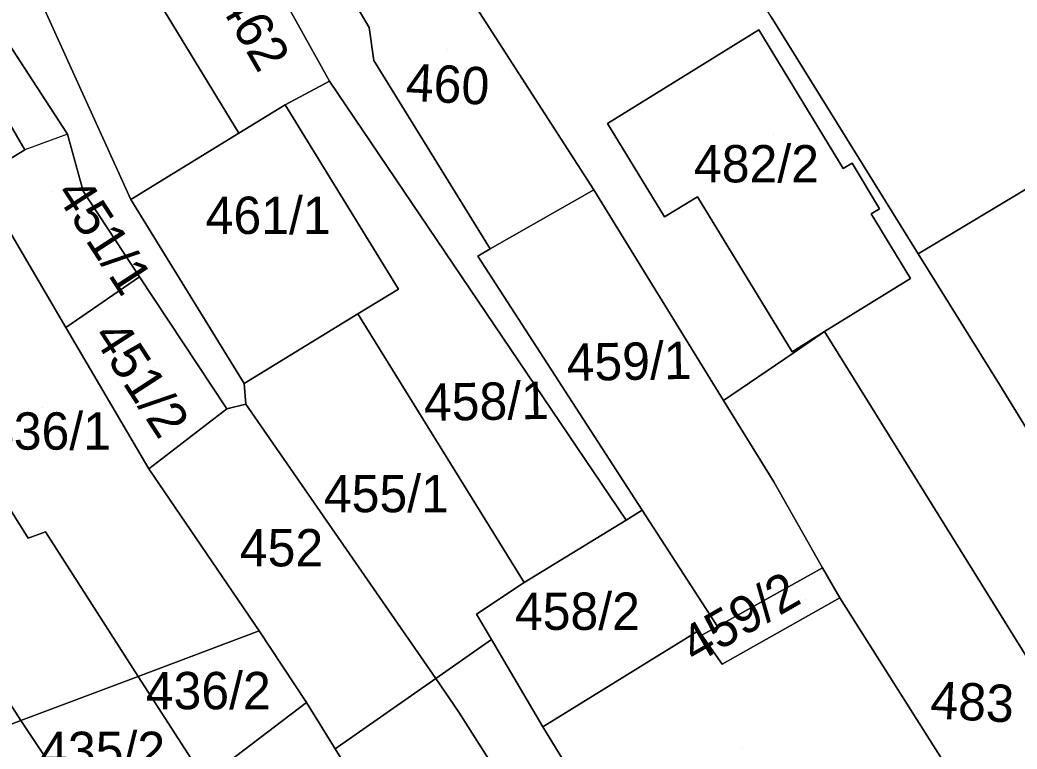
# Model space of a CAD drawing. Extents: x -263943 to -261149, y -1236934 to -1230686.
# Drawn here: x -262746.5 to -262693.2, y -1235599.6 to -1235560.5 of the extents above; entities that cross this region are included whole.
import ezdxf

# ---------------------------------------------------------------- set-up
doc = ezdxf.new("R2010")
doc.units = 0
for name, color, linetype in [('body_kn', 7, 'Continuous'), ('kladpar_druhypozemkov', 7, 'Continuous'), ('kladpar_hranice', 7, 'Continuous'), ('kladpar_parcelnecisla', 7, 'Continuous'), ('kladpar_plochy', 7, 'Continuous'), ('zappar_hrandruhpozemk', 7, 'Continuous')]:
    doc.layers.add(name, color=color, linetype=linetype)

msp = doc.modelspace()

# ---------------------------------------------------------------- linework, layer by layer
at = {"layer": 'body_kn'}
for p, q in [((-262727.84, -1235560.95), (-262727.84, -1235560.95)), ((-262727.84, -1235560.95), (-262727.84, -1235560.95)), ((-262706.99, -1235561.08), (-262706.99, -1235561.08)), ((-262706.99, -1235561.08), (-262706.99, -1235561.08)), ((-262727.59, -1235562.73), (-262727.59, -1235562.73)), ((-262729.97, -1235563.83), (-262729.97, -1235563.83)), ((-262732.35, -1235565.09), (-262732.35, -1235565.09)), ((-262734.82, -1235566.61), (-262734.82, -1235566.61)), ((-262734.82, -1235566.61), (-262734.82, -1235566.61)), ((-262715.08, -1235566.1), (-262715.08, -1235566.1)), ((-262743.99, -1235566.66), (-262743.99, -1235566.66)), ((-262743.99, -1235566.66), (-262743.99, -1235566.66)), ((-262746.29, -1235567.51), (-262746.29, -1235567.51)), ((-262746.29, -1235567.51), (-262746.29, -1235567.51)), ((-262701.99, -1235568.22), (-262701.99, -1235568.22)), ((-262702.46, -1235568.5), (-262702.46, -1235568.5)), ((-262743.16, -1235569.72), (-262743.16, -1235569.72)), ((-262715.81, -1235569.64), (-262715.81, -1235569.64)), ((-262740.61, -1235570.16), (-262740.61, -1235570.16)), ((-262710.26, -1235570.03), (-262710.26, -1235570.03)), ((-262700.52, -1235570.67), (-262700.52, -1235570.67)), ((-262712.03, -1235571.09), (-262712.03, -1235571.09)), ((-262700.96, -1235570.94), (-262700.96, -1235570.94)), ((-262721.36, -1235572.81), (-262721.36, -1235572.81)), ((-262722.02, -1235573.19), (-262722.02, -1235573.19)), ((-262698.45, -1235573.07), (-262698.45, -1235573.07)), ((-262698.45, -1235573.07), (-262698.45, -1235573.07)), ((-262740.14, -1235574.3), (-262740.14, -1235574.3)), ((-262698.86, -1235574.39), (-262698.86, -1235574.39)), ((-262726.27, -1235574.96), (-262726.27, -1235574.96)), ((-262726.27, -1235574.96), (-262726.27, -1235574.96)), ((-262728.45, -1235576.29), (-262728.45, -1235576.29)), ((-262744.08, -1235577.02), (-262744.08, -1235577.02)), ((-262744.08, -1235577.02), (-262744.08, -1235577.02)), ((-262703.46, -1235577.24), (-262703.46, -1235577.24)), ((-262705.2, -1235578.32), (-262705.2, -1235578.32)), ((-262705.15, -1235578.39), (-262705.15, -1235578.39)), ((-262734.53, -1235580.02), (-262734.53, -1235580.02)), ((-262734.53, -1235580.02), (-262734.53, -1235580.02)), ((-262694.1, -1235580.07), (-262694.1, -1235580.07)), ((-262708.87, -1235580.92), (-262708.87, -1235580.92)), ((-262735.47, -1235581.37), (-262735.47, -1235581.37)), ((-262734.45, -1235581.12), (-262734.45, -1235581.12)), ((-262739.64, -1235584.59), (-262739.64, -1235584.59)), ((-262706.18, -1235585.29), (-262706.18, -1235585.29)), ((-262713.22, -1235586.8), (-262713.22, -1235586.8)), ((-262713.22, -1235586.8), (-262713.22, -1235586.8)), ((-262714.08, -1235587.33), (-262714.08, -1235587.33)), ((-262745.18, -1235587.96), (-262745.18, -1235587.96)), ((-262745.18, -1235587.96), (-262745.18, -1235587.96)), ((-262746.11, -1235588.3), (-262746.11, -1235588.3)), ((-262703.57, -1235589.88), (-262703.57, -1235589.88)), ((-262719.54, -1235590.68), (-262719.54, -1235590.68)), ((-262702.64, -1235591.5), (-262702.64, -1235591.5)), ((-262722.09, -1235592.37), (-262722.09, -1235592.37)), ((-262733.73, -1235593.26), (-262733.73, -1235593.26)), ((-262710.2, -1235593.25), (-262710.2, -1235593.25)), ((-262709.2, -1235593.03), (-262709.2, -1235593.03)), ((-262721.29, -1235593.73), (-262721.29, -1235593.73)), ((-262710.03, -1235593.49), (-262710.03, -1235593.49)), ((-262710.03, -1235593.49), (-262710.03, -1235593.49)), ((-262708.94, -1235595.04), (-262708.94, -1235595.04)), ((-262740.21, -1235595.7), (-262740.21, -1235595.7)), ((-262740.21, -1235595.7), (-262740.21, -1235595.7)), ((-262724.28, -1235595.82), (-262724.28, -1235595.82)), ((-262724.28, -1235595.82), (-262724.28, -1235595.82)), ((-262731.2, -1235597.09), (-262731.2, -1235597.09)), ((-262746.49, -1235598.06), (-262746.49, -1235598.06)), ((-262746.49, -1235598.06), (-262746.49, -1235598.06)), ((-262723.04, -1235597.62), (-262723.04, -1235597.62)), ((-262718.55, -1235598.4), (-262718.55, -1235598.4)), ((-262729.66, -1235599.57), (-262729.66, -1235599.57)), ((-262729.66, -1235599.57), (-262729.66, -1235599.57))]:
    msp.add_line(p, q, dxfattribs=at)
at = {"layer": 'kladpar_druhypozemkov'}
for p, q in [((-262723.63, -1235562.11), (-262723.63, -1235562.11)), ((-262706.17, -1235566.71), (-262706.17, -1235566.71)), ((-262744.83, -1235569.73), (-262744.83, -1235569.73)), ((-262734.43, -1235569.91), (-262734.43, -1235569.91)), ((-262714.2, -1235578.11), (-262714.2, -1235578.11)), ((-262739.34, -1235579.15), (-262739.34, -1235579.15)), ((-262722.22, -1235580.14), (-262722.22, -1235580.14)), ((-262745.33, -1235581.31), (-262745.33, -1235581.31)), ((-262727.13, -1235584.96), (-262727.13, -1235584.96)), ((-262732.78, -1235587.96), (-262732.78, -1235587.96)), ((-262715.78, -1235591.26), (-262715.78, -1235591.26)), ((-262704.48, -1235591.56), (-262704.48, -1235591.56)), ((-262735.33, -1235595.71), (-262735.33, -1235595.71)), ((-262696.23, -1235596.11), (-262696.23, -1235596.11)), ((-262741.68, -1235598.81), (-262741.68, -1235598.81)), ((-262707.88, -1235599.51), (-262707.88, -1235599.51))]:
    msp.add_line(p, q, dxfattribs=at)
at = {"layer": 'kladpar_hranice'}
for points in [[(-262748.86, -1235530.58), (-262745.4, -1235536.19), (-262744.56, -1235535.68), (-262741.18, -1235541.47), (-262735.77, -1235548.28), (-262731.8, -1235554.23), (-262727.84, -1235560.95), (-262727.59, -1235562.73), (-262721.36, -1235572.81), (-262722.02, -1235573.19), (-262713.22, -1235586.8), (-262714.08, -1235587.33), (-262729.97, -1235563.83), (-262735.96, -1235553.03), (-262747.28, -1235537.2)], [(-262720.78, -1235537.12), (-262708.44, -1235530.63), (-262686.13, -1235565.68), (-262698.45, -1235573.07)], [(-262747.52, -1235554.94), (-262757.39, -1235538.87), (-262752.92, -1235536.32), (-262751.02, -1235539.57), (-262741.4, -1235555.81), (-262734.82, -1235566.61), (-262740.61, -1235570.16), (-262747.52, -1235554.94)], [(-262698.45, -1235573.07), (-262706.33, -1235560.39), (-262720.78, -1235537.12)], [(-262706.33, -1235560.39), (-262698.45, -1235573.07), (-262694.1, -1235580.07), (-262681.37, -1235600.83), (-262679.92, -1235603.2), (-262677.29, -1235607.22), (-262674.23, -1235611.91), (-262674.94, -1235612.21), (-262680.47, -1235614.25), (-262681.92, -1235611.92), (-262676.81, -1235608.74), (-262681, -1235602), (-262686.12, -1235605.17), (-262686.75, -1235604.15), (-262703.46, -1235577.24), (-262705.15, -1235578.39), (-262708.87, -1235580.92), (-262715.81, -1235569.64), (-262727.71, -1235551.19), (-262731.01, -1235545.47), (-262731.59, -1235544.47), (-262732.68, -1235542.66)], [(-262727.84, -1235560.95), (-262731.8, -1235554.23), (-262727.71, -1235551.19), (-262715.81, -1235569.64), (-262721.36, -1235572.81), (-262727.59, -1235562.73), (-262727.84, -1235560.95)], [(-262734.82, -1235566.61), (-262741.4, -1235555.81), (-262735.96, -1235553.03), (-262729.97, -1235563.83), (-262732.35, -1235565.09), (-262734.82, -1235566.61)], [(-262747.52, -1235554.94), (-262740.61, -1235570.16), (-262734.53, -1235580.02), (-262734.45, -1235581.12), (-262735.47, -1235581.37), (-262740.14, -1235574.3), (-262743.16, -1235569.72), (-262743.99, -1235566.66), (-262747.88, -1235560.71)], [(-262746.29, -1235567.51), (-262748.78, -1235569.02), (-262754.63, -1235572.57), (-262761.38, -1235561.26), (-262757.13, -1235558.73), (-262755.3, -1235557.64), (-262752.87, -1235556.2), (-262749.67, -1235561.7), (-262746.29, -1235567.51)], [(-262744.08, -1235577.02), (-262748.78, -1235569.02), (-262746.29, -1235567.51), (-262749.67, -1235561.7), (-262747.88, -1235560.71), (-262743.99, -1235566.66), (-262743.16, -1235569.72), (-262740.14, -1235574.3), (-262744.08, -1235577.02)], [(-262706.99, -1235561.08), (-262702.46, -1235568.5), (-262701.99, -1235568.22), (-262700.52, -1235570.67), (-262700.96, -1235570.94), (-262698.86, -1235574.39), (-262703.46, -1235577.24), (-262705.2, -1235578.32), (-262710.26, -1235570.03), (-262712.03, -1235571.09), (-262715.08, -1235566.1), (-262706.99, -1235561.08)], [(-262706.99, -1235561.08), (-262715.08, -1235566.1), (-262712.03, -1235571.09), (-262710.26, -1235570.03), (-262705.2, -1235578.32), (-262703.46, -1235577.24), (-262698.86, -1235574.39), (-262700.96, -1235570.94), (-262700.52, -1235570.67), (-262701.99, -1235568.22), (-262702.46, -1235568.5), (-262706.99, -1235561.08)], [(-262726.27, -1235574.96), (-262732.35, -1235565.09), (-262729.97, -1235563.83), (-262714.08, -1235587.33), (-262719.54, -1235590.68), (-262728.45, -1235576.29), (-262726.27, -1235574.96)], [(-262734.53, -1235580.02), (-262740.61, -1235570.16), (-262734.82, -1235566.61), (-262732.35, -1235565.09), (-262726.27, -1235574.96), (-262728.45, -1235576.29), (-262734.53, -1235580.02)], [(-262686.13, -1235565.68), (-262681.07, -1235573.62), (-262687.6, -1235577.69), (-262679.06, -1235591.3), (-262674, -1235599.3), (-262675.3, -1235600.12), (-262671.92, -1235605.46), (-262670.66, -1235604.66), (-262668.58, -1235607.94), (-262661.93, -1235603.72), (-262660.4, -1235606.13), (-262666.26, -1235608.5), (-262674.23, -1235611.91), (-262677.29, -1235607.22), (-262679.92, -1235603.2), (-262681.37, -1235600.83), (-262694.1, -1235580.07), (-262698.45, -1235573.07), (-262686.13, -1235565.68)], [(-262745.18, -1235587.96), (-262746.11, -1235588.3), (-262753.71, -1235576.14), (-262754.21, -1235573.25), (-262754.63, -1235572.57), (-262748.78, -1235569.02), (-262744.08, -1235577.02), (-262739.64, -1235584.59), (-262733.73, -1235593.26), (-262740.21, -1235595.7), (-262745.18, -1235587.96)], [(-262713.22, -1235586.8), (-262722.02, -1235573.19), (-262721.36, -1235572.81), (-262715.81, -1235569.64), (-262708.87, -1235580.92), (-262706.18, -1235585.29), (-262703.57, -1235589.88), (-262709.2, -1235593.03), (-262713.22, -1235586.8)], [(-262746.49, -1235598.06), (-262751.05, -1235591), (-262753.34, -1235592.26), (-262759.34, -1235582.91), (-262759.15, -1235575.95), (-262757.61, -1235574.09), (-262754.21, -1235573.25), (-262753.71, -1235576.14), (-262746.11, -1235588.3), (-262745.18, -1235587.96), (-262740.21, -1235595.7), (-262746.49, -1235598.06)], [(-262744.08, -1235577.02), (-262740.14, -1235574.3), (-262735.47, -1235581.37), (-262739.64, -1235584.59), (-262744.08, -1235577.02)], [(-262724.28, -1235595.82), (-262734.45, -1235581.12), (-262734.53, -1235580.02), (-262728.45, -1235576.29), (-262719.54, -1235590.68), (-262722.09, -1235592.37), (-262721.29, -1235593.73), (-262724.28, -1235595.82)], [(-262696.39, -1235601.36), (-262702.64, -1235591.5), (-262703.57, -1235589.88), (-262706.18, -1235585.29), (-262708.87, -1235580.92), (-262705.15, -1235578.39), (-262703.46, -1235577.24), (-262686.75, -1235604.15), (-262686.12, -1235605.17), (-262682.74, -1235610.6), (-262681.92, -1235611.92), (-262680.47, -1235614.25), (-262681.72, -1235614.71), (-262683.36, -1235615.32), (-262686.56, -1235616.78), (-262696.39, -1235601.36)], [(-262729.66, -1235599.57), (-262731.2, -1235597.09), (-262733.73, -1235593.26), (-262739.64, -1235584.59), (-262735.47, -1235581.37), (-262734.45, -1235581.12), (-262724.28, -1235595.82), (-262729.66, -1235599.57)], [(-262749.8, -1235599.32), (-262740.26, -1235614.79), (-262738.23, -1235617.94), (-262741.72, -1235619.97), (-262741.45, -1235616.4), (-262752.1, -1235600.84), (-262763.67, -1235583.66), (-262760.53, -1235583.07), (-262759.34, -1235582.91), (-262753.34, -1235592.26), (-262751.05, -1235591), (-262746.49, -1235598.06), (-262749.8, -1235599.32)], [(-262710.03, -1235593.49), (-262710.2, -1235593.25), (-262718.55, -1235598.4), (-262721.29, -1235593.73), (-262722.09, -1235592.37), (-262719.54, -1235590.68), (-262714.08, -1235587.33), (-262713.22, -1235586.8), (-262709.2, -1235593.03), (-262710.03, -1235593.49)], [(-262710.03, -1235593.49), (-262709.2, -1235593.03), (-262703.57, -1235589.88), (-262702.64, -1235591.5), (-262708.94, -1235595.04), (-262710.03, -1235593.49)], [(-262704.22, -1235610.1), (-262702.63, -1235612.63), (-262704.93, -1235614.05), (-262707.97, -1235609.13), (-262711.85, -1235602.75), (-262714.91, -1235604.35), (-262718.55, -1235598.4), (-262710.2, -1235593.25), (-262710.03, -1235593.49), (-262708.94, -1235595.04), (-262702.64, -1235591.5), (-262696.39, -1235601.36), (-262702.43, -1235604.82), (-262704.22, -1235610.1)], [(-262740.21, -1235595.7), (-262733.73, -1235593.26), (-262731.2, -1235597.09), (-262736.65, -1235601.23), (-262740.21, -1235595.7)], [(-262700.2, -1235621.71), (-262706.06, -1235624.16), (-262707.48, -1235621.95), (-262714.18, -1235611.57), (-262723.04, -1235597.62), (-262724.28, -1235595.82), (-262721.29, -1235593.73), (-262718.55, -1235598.4), (-262714.91, -1235604.35), (-262711.85, -1235602.75), (-262707.97, -1235609.13), (-262704.93, -1235614.05), (-262700.2, -1235621.71)], [(-262746.49, -1235598.06), (-262740.21, -1235595.7), (-262736.65, -1235601.23), (-262742.09, -1235604.69), (-262746.49, -1235598.06)], [(-262720.02, -1235615.13), (-262722.58, -1235611.03), (-262729.66, -1235599.57), (-262724.28, -1235595.82), (-262723.04, -1235597.62), (-262714.18, -1235611.57), (-262717.82, -1235613.79), (-262720.02, -1235615.13)], [(-262742.09, -1235604.69), (-262736.65, -1235601.23), (-262731.2, -1235597.09), (-262729.66, -1235599.57), (-262722.58, -1235611.03), (-262735.17, -1235616.51), (-262742.09, -1235604.69)], [(-262740.26, -1235614.79), (-262749.8, -1235599.32), (-262746.49, -1235598.06), (-262742.09, -1235604.69), (-262735.17, -1235616.51), (-262738.23, -1235617.94), (-262740.26, -1235614.79)]]:
    msp.add_lwpolyline(points, dxfattribs=at)
at = {"layer": 'kladpar_plochy'}
for p, q in [((-262715.81, -1235569.64), (-262727.71, -1235551.19)), ((-262747.52, -1235554.94), (-262740.61, -1235570.16)), ((-262743.99, -1235566.66), (-262747.88, -1235560.71)), ((-262706.33, -1235560.39), (-262698.45, -1235573.07)), ((-262698.45, -1235573.07), (-262706.33, -1235560.39)), ((-262706.99, -1235561.08), (-262715.08, -1235566.1)), ((-262702.46, -1235568.5), (-262706.99, -1235561.08)), ((-262686.13, -1235565.68), (-262698.45, -1235573.07)), ((-262715.08, -1235566.1), (-262712.03, -1235571.09)), ((-262743.16, -1235569.72), (-262743.99, -1235566.66)), ((-262701.99, -1235568.22), (-262702.46, -1235568.5)), ((-262700.52, -1235570.67), (-262701.99, -1235568.22)), ((-262740.14, -1235574.3), (-262743.16, -1235569.72)), ((-262708.87, -1235580.92), (-262715.81, -1235569.64)), ((-262740.61, -1235570.16), (-262734.53, -1235580.02)), ((-262712.03, -1235571.09), (-262710.26, -1235570.03)), ((-262710.26, -1235570.03), (-262705.2, -1235578.32)), ((-262700.96, -1235570.94), (-262700.52, -1235570.67)), ((-262698.86, -1235574.39), (-262700.96, -1235570.94)), ((-262698.45, -1235573.07), (-262694.1, -1235580.07)), ((-262735.47, -1235581.37), (-262740.14, -1235574.3)), ((-262703.46, -1235577.24), (-262698.86, -1235574.39)), ((-262705.2, -1235578.32), (-262703.46, -1235577.24)), ((-262703.46, -1235577.24), (-262705.15, -1235578.39)), ((-262686.75, -1235604.15), (-262703.46, -1235577.24)), ((-262705.15, -1235578.39), (-262708.87, -1235580.92)), ((-262734.53, -1235580.02), (-262734.45, -1235581.12)), ((-262694.1, -1235580.07), (-262681.37, -1235600.83)), ((-262734.45, -1235581.12), (-262735.47, -1235581.37))]:
    msp.add_line(p, q, dxfattribs=at)
msp.add_lwpolyline([(-262748.86, -1235530.58), (-262745.4, -1235536.19), (-262744.56, -1235535.68), (-262741.18, -1235541.47), (-262735.77, -1235548.28), (-262731.8, -1235554.23), (-262727.84, -1235560.95), (-262727.59, -1235562.73), (-262721.36, -1235572.81), (-262722.02, -1235573.19), (-262713.22, -1235586.8), (-262714.08, -1235587.33), (-262729.97, -1235563.83), (-262735.96, -1235553.03), (-262747.28, -1235537.2)], dxfattribs=at)
for points in [[(-262747.52, -1235554.94), (-262757.39, -1235538.87), (-262752.92, -1235536.32), (-262751.02, -1235539.57), (-262741.4, -1235555.81), (-262734.82, -1235566.61), (-262740.61, -1235570.16)], [(-262727.84, -1235560.95), (-262731.8, -1235554.23), (-262727.71, -1235551.19), (-262715.81, -1235569.64), (-262721.36, -1235572.81), (-262727.59, -1235562.73)], [(-262734.82, -1235566.61), (-262741.4, -1235555.81), (-262735.96, -1235553.03), (-262729.97, -1235563.83), (-262732.35, -1235565.09)], [(-262746.29, -1235567.51), (-262748.78, -1235569.02), (-262754.63, -1235572.57), (-262761.38, -1235561.26), (-262757.13, -1235558.73), (-262755.3, -1235557.64), (-262752.87, -1235556.2), (-262749.67, -1235561.7)], [(-262744.08, -1235577.02), (-262748.78, -1235569.02), (-262746.29, -1235567.51), (-262749.67, -1235561.7), (-262747.88, -1235560.71), (-262743.99, -1235566.66), (-262743.16, -1235569.72), (-262740.14, -1235574.3)], [(-262706.99, -1235561.08), (-262702.46, -1235568.5), (-262701.99, -1235568.22), (-262700.52, -1235570.67), (-262700.96, -1235570.94), (-262698.86, -1235574.39), (-262703.46, -1235577.24), (-262705.2, -1235578.32), (-262710.26, -1235570.03), (-262712.03, -1235571.09), (-262715.08, -1235566.1)], [(-262726.27, -1235574.96), (-262732.35, -1235565.09), (-262729.97, -1235563.83), (-262714.08, -1235587.33), (-262719.54, -1235590.68), (-262728.45, -1235576.29)], [(-262734.53, -1235580.02), (-262740.61, -1235570.16), (-262734.82, -1235566.61), (-262732.35, -1235565.09), (-262726.27, -1235574.96), (-262728.45, -1235576.29)], [(-262686.13, -1235565.68), (-262681.07, -1235573.62), (-262687.6, -1235577.69), (-262679.06, -1235591.3), (-262674, -1235599.3), (-262675.3, -1235600.12), (-262671.92, -1235605.46), (-262670.66, -1235604.66), (-262668.58, -1235607.94), (-262661.93, -1235603.72), (-262660.4, -1235606.13), (-262666.26, -1235608.5), (-262674.23, -1235611.91), (-262677.29, -1235607.22), (-262679.92, -1235603.2), (-262681.37, -1235600.83), (-262694.1, -1235580.07), (-262698.45, -1235573.07)], [(-262745.18, -1235587.96), (-262746.11, -1235588.3), (-262753.71, -1235576.14), (-262754.21, -1235573.25), (-262754.63, -1235572.57), (-262748.78, -1235569.02), (-262744.08, -1235577.02), (-262739.64, -1235584.59), (-262733.73, -1235593.26), (-262740.21, -1235595.7)], [(-262713.22, -1235586.8), (-262722.02, -1235573.19), (-262721.36, -1235572.81), (-262715.81, -1235569.64), (-262708.87, -1235580.92), (-262706.18, -1235585.29), (-262703.57, -1235589.88), (-262709.2, -1235593.03)], [(-262746.49, -1235598.06), (-262751.05, -1235591), (-262753.34, -1235592.26), (-262759.34, -1235582.91), (-262759.15, -1235575.95), (-262757.61, -1235574.09), (-262754.21, -1235573.25), (-262753.71, -1235576.14), (-262746.11, -1235588.3), (-262745.18, -1235587.96), (-262740.21, -1235595.7)], [(-262744.08, -1235577.02), (-262740.14, -1235574.3), (-262735.47, -1235581.37), (-262739.64, -1235584.59)], [(-262724.28, -1235595.82), (-262734.45, -1235581.12), (-262734.53, -1235580.02), (-262728.45, -1235576.29), (-262719.54, -1235590.68), (-262722.09, -1235592.37), (-262721.29, -1235593.73)], [(-262696.39, -1235601.36), (-262702.64, -1235591.5), (-262703.57, -1235589.88), (-262706.18, -1235585.29), (-262708.87, -1235580.92), (-262705.15, -1235578.39), (-262703.46, -1235577.24), (-262686.75, -1235604.15), (-262686.12, -1235605.17), (-262682.74, -1235610.6), (-262681.92, -1235611.92), (-262680.47, -1235614.25), (-262681.72, -1235614.71), (-262683.36, -1235615.32), (-262686.56, -1235616.78)], [(-262729.66, -1235599.57), (-262731.2, -1235597.09), (-262733.73, -1235593.26), (-262739.64, -1235584.59), (-262735.47, -1235581.37), (-262734.45, -1235581.12), (-262724.28, -1235595.82)], [(-262749.8, -1235599.32), (-262740.26, -1235614.79), (-262738.23, -1235617.94), (-262741.72, -1235619.97), (-262741.45, -1235616.4), (-262752.1, -1235600.84), (-262763.67, -1235583.66), (-262760.53, -1235583.07), (-262759.34, -1235582.91), (-262753.34, -1235592.26), (-262751.05, -1235591), (-262746.49, -1235598.06)], [(-262710.03, -1235593.49), (-262710.2, -1235593.25), (-262718.55, -1235598.4), (-262721.29, -1235593.73), (-262722.09, -1235592.37), (-262719.54, -1235590.68), (-262714.08, -1235587.33), (-262713.22, -1235586.8), (-262709.2, -1235593.03)], [(-262710.03, -1235593.49), (-262709.2, -1235593.03), (-262703.57, -1235589.88), (-262702.64, -1235591.5), (-262708.94, -1235595.04)], [(-262704.22, -1235610.1), (-262702.63, -1235612.63), (-262704.93, -1235614.05), (-262707.97, -1235609.13), (-262711.85, -1235602.75), (-262714.91, -1235604.35), (-262718.55, -1235598.4), (-262710.2, -1235593.25), (-262710.03, -1235593.49), (-262708.94, -1235595.04), (-262702.64, -1235591.5), (-262696.39, -1235601.36), (-262702.43, -1235604.82)], [(-262740.21, -1235595.7), (-262733.73, -1235593.26), (-262731.2, -1235597.09), (-262736.65, -1235601.23)], [(-262700.2, -1235621.71), (-262706.06, -1235624.16), (-262707.48, -1235621.95), (-262714.18, -1235611.57), (-262723.04, -1235597.62), (-262724.28, -1235595.82), (-262721.29, -1235593.73), (-262718.55, -1235598.4), (-262714.91, -1235604.35), (-262711.85, -1235602.75), (-262707.97, -1235609.13), (-262704.93, -1235614.05)], [(-262746.49, -1235598.06), (-262740.21, -1235595.7), (-262736.65, -1235601.23), (-262742.09, -1235604.69)], [(-262720.02, -1235615.13), (-262722.58, -1235611.03), (-262729.66, -1235599.57), (-262724.28, -1235595.82), (-262723.04, -1235597.62), (-262714.18, -1235611.57), (-262717.82, -1235613.79)], [(-262742.09, -1235604.69), (-262736.65, -1235601.23), (-262731.2, -1235597.09), (-262729.66, -1235599.57), (-262722.58, -1235611.03), (-262735.17, -1235616.51)], [(-262740.26, -1235614.79), (-262749.8, -1235599.32), (-262746.49, -1235598.06), (-262742.09, -1235604.69), (-262735.17, -1235616.51), (-262738.23, -1235617.94)]]:
    msp.add_lwpolyline(points, close=True, dxfattribs=at)
at = {"layer": 'zappar_hrandruhpozemk'}
msp.add_line((-262743.99, -1235566.66), (-262746.29, -1235567.51), dxfattribs=at)

# ---------------------------------------------------------------- texts
at = {"layer": 'kladpar_parcelnecisla'}
for s, rotation, p in [('462', 300, (-262735.969, -1235559.604)), ('460', 357, (-262725.92, -1235564.867)), ('451/1', 303, (-262744.693, -1235569.838)), ('451/2', 303, (-262742.703, -1235577.482)), ('459/1', 1, (-262717.257, -1235579.884)), ('458/1', 1, (-262724.898, -1235582.025)), ('459/2', 30, (-262710.401, -1235595.076)), ('483', 357, (-262697.832, -1235597.941))]:
    msp.add_text(s, height=2, rotation=rotation, dxfattribs=at).set_placement(p)
for s, p in [('482/2', (-262710.454, -1235569.25)), ('461/1', (-262736.6, -1235572.01)), ('436/1', (-262748.362, -1235583.56)), ('455/1', (-262730.27, -1235586.91)), ('452', (-262734.771, -1235589.81)), ('458/2', (-262720.042, -1235593.21)), ('436/2', (-262739.808, -1235597.46)), ('435/2', (-262745.463, -1235600.66))]:
    msp.add_text(s, height=2, dxfattribs=at).set_placement(p)

doc.saveas('drawing.dxf')
